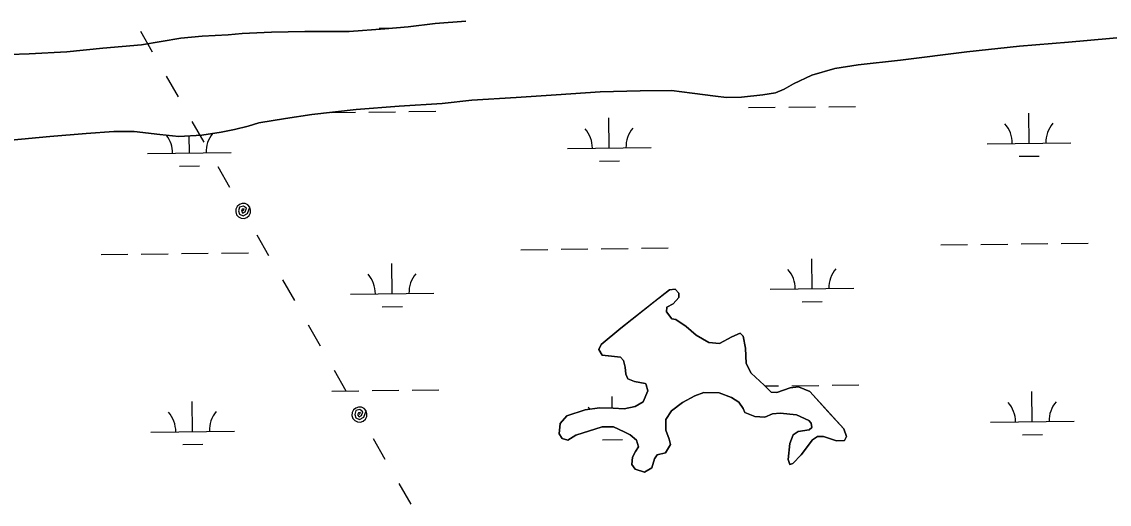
# Model space of a CAD drawing. Extents: x 3684037 to 3722149, y 433263 to 459021.
# Drawn here: x 3695606 to 3696906, y 446611 to 447187 of the extents above; entities that cross this region are included whole.
import ezdxf

# ---------------------------------------------------------------- set-up
doc = ezdxf.new("R2010")
doc.units = 0
for name, color, linetype in [('V-TOPO-SHOR', 7, 'Continuous'), ('V-UTIL-LINE', 7, 'Continuous'), ('V-WETL-SWMP', 7, 'Continuous')]:
    doc.layers.add(name, color=color, linetype=linetype)

msp = doc.modelspace()

# ---------------------------------------------------------------- linework, layer by layer
at = {"layer": 'V-TOPO-SHOR'}
for points in [[(3695568.1, 447147.1), (3695615.3, 447149), (3695660.3, 447151.4), (3695703.4, 447155.5), (3695749.5, 447159.7), (3695796.7, 447167.4), (3695822.3, 447170.1), (3695853.2, 447171.7), (3695870.1, 447173.1), (3695905.1, 447174.8), (3695944.8, 447175.3), (3695998, 447175.5), (3696040.5, 447178.5), (3696068.5, 447181.2), (3696100.6, 447185.2), (3696137.3, 447188)], [(3696933.4, 447169.7), (3696857.6, 447162.8), (3696799.3, 447157.9), (3696736.3, 447151.1), (3696657, 447141.2), (3696606.3, 447135.8), (3696578.4, 447131.3), (3696551, 447123.4), (3696529, 447113.1), (3696518, 447106.5), (3696507.6, 447102.3), (3696492.4, 447099.7), (3696466.8, 447097), (3696448.7, 447096.8), (3696435.8, 447098.3), (3696407.7, 447102), (3696383.2, 447105.2), (3696345.8, 447104.6), (3696297.9, 447103.4), (3696245.4, 447099.7), (3696197.6, 447096.7), (3696144.5, 447093.6), (3696109, 447089.5), (3696057.6, 447086.5), (3696006.3, 447082.2), (3695953.3, 447076.2), (3695921.8, 447071.7), (3695889.8, 447066.5), (3695877, 447062.3), (3695860.7, 447058.5), (3695845, 447055.4), (3695821.7, 447051.5), (3695794.3, 447050), (3695771.5, 447052.6), (3695741, 447056.2), (3695716.5, 447055.9), (3695683.3, 447053.6), (3695640.1, 447050.1), (3695593.5, 447045.9)], [(3696351.6, 446755.3), (3696338.9, 446757.4), (3696330.8, 446760.6), (3696328.4, 446766.2), (3696327.8, 446774.7), (3696325.8, 446782.7), (3696322, 446786.4), (3696311.6, 446787.7), (3696300.3, 446788.9), (3696296.4, 446795.9), (3696299.1, 446801.6), (3696322.4, 446821.2), (3696363.4, 446853.4), (3696380.6, 446866.8), (3696387.6, 446867.9), (3696391.9, 446863.2), (3696392, 446858), (3696385.1, 446850.4), (3696377.6, 446846.1), (3696377.2, 446840.9), (3696383.4, 446832.5), (3696388.2, 446831.6), (3696400.5, 446823.3), (3696412.5, 446812.7), (3696427.6, 446803.9), (3696440.4, 446802.7), (3696455.3, 446810.9), (3696465.1, 446815.3), (3696469, 446811.6), (3696471.5, 446797.5), (3696472.3, 446779.1), (3696478.5, 446767.5), (3696493.8, 446753.1), (3696502.4, 446744.7), (3696509, 446744.4), (3696524.9, 446749.8), (3696534.8, 446751.3), (3696548.5, 446745.4), (3696570.1, 446721.7), (3696589.2, 446700.8), (3696592.2, 446691.9), (3696589.9, 446687.2), (3696580.5, 446686.5), (3696564.9, 446692), (3696557.8, 446691.9), (3696551.7, 446688), (3696538.3, 446669.9), (3696528.1, 446659.4), (3696524.4, 446658.4), (3696522.4, 446664.5), (3696524.5, 446683.4), (3696528.6, 446693.8), (3696534.6, 446697.7), (3696547.8, 446699.7), (3696551, 446702.6), (3696550, 446707.8), (3696547.2, 446711), (3696532.5, 446717.9), (3696513.1, 446719.9), (3696503.7, 446718.9), (3696494.8, 446715), (3696482.6, 446715.7), (3696470.8, 446720.3), (3696468.8, 446725.4), (3696463.5, 446732.9), (3696455, 446738.4), (3696440.3, 446743.8), (3696421.9, 446744.5), (3696411.1, 446740.6), (3696396.2, 446732.4), (3696383.2, 446722.3), (3696376.2, 446712.3), (3696376.4, 446699.6), (3696380.3, 446688.8), (3696381.8, 446682.3), (3696375.9, 446672.3), (3696366, 446669.8), (3696362.8, 446665), (3696359.6, 446654.6), (3696350.8, 446649.3), (3696339.9, 446652.9), (3696335.6, 446658.5), (3696336.4, 446667), (3696340.1, 446674.1), (3696343.8, 446679.4), (3696341.3, 446687.3), (3696333.7, 446693.8), (3696326.5, 446697.5), (3696313.7, 446703.4), (3696300.1, 446703.2), (3696268.7, 446693.3), (3696259.4, 446687.6), (3696252.3, 446689.3), (3696248.9, 446694.9), (3696250.1, 446707.2), (3696258, 446716.7), (3696280, 446723.6), (3696296.9, 446726.2), (3696313.4, 446725.5), (3696326.6, 446724.8), (3696339.8, 446727.8)], [(3696339.8, 446727.8), (3696349.1, 446733.1), (3696355, 446746.4), (3696353, 446753.4), (3696352.6, 446754.8), (3696351.6, 446755.3)]]:
    msp.add_lwpolyline(points, dxfattribs=at)
at = {"layer": 'V-UTIL-LINE'}
for points in [[(3695748.3, 447176), (3695762.5, 447151.2)], [(3695779.1, 447122.1), (3695793.3, 447097.3)], [(3695809.9, 447068.2), (3695824.1, 447043.5)], [(3695840.7, 447014.3), (3695854.9, 446989.6)], [(3695871.1, 446961.2), (3695872.4, 446963.8), (3695870.1, 446963.4), (3695869, 446960.9), (3695870.7, 446958.5), (3695873.7, 446960.1), (3695875.1, 446964.6), (3695871.6, 446967), (3695866.9, 446965.8), (3695865.5, 446961.5), (3695866.8, 446957.2), (3695871.3, 446955.5), (3695876.2, 446958), (3695879, 446965.6), (3695876.6, 446968.3), (3695873.5, 446969.9), (3695870, 446970.1), (3695866.7, 446969), (3695864, 446966.7), (3695862.5, 446963.5), (3695862.2, 446960), (3695863.3, 446956.7), (3695865.6, 446954.1), (3695868.8, 446952.5), (3695872.3, 446952.3), (3695875.6, 446953.4), (3695878.3, 446955.7), (3695879.8, 446958.8), (3695880.1, 446962.3), (3695879, 446965.6)], [(3695887.4, 446932.8), (3695901.5, 446908)], [(3695918.2, 446878.9), (3695932.3, 446854.1)], [(3695949, 446825), (3695963.1, 446800.3)], [(3695979.8, 446771.1), (3695993.9, 446746.4)], [(3696010.2, 446718), (3696011.4, 446720.6), (3696009.1, 446720.2), (3696008, 446717.7), (3696009.7, 446715.3), (3696012.7, 446716.9), (3696014.1, 446721.4), (3696010.6, 446723.9), (3696005.9, 446722.7), (3696004.5, 446718.3), (3696005.8, 446714), (3696010.3, 446712.3), (3696015.3, 446714.8), (3696018, 446722.5), (3696015.7, 446725.1), (3696012.5, 446726.7), (3696009, 446726.9), (3696005.7, 446725.8), (3696003.1, 446723.5), (3696001.5, 446720.4), (3696001.2, 446716.9), (3696002.4, 446713.5), (3696004.7, 446710.9), (3696007.8, 446709.3), (3696011.3, 446709.1), (3696014.6, 446710.2), (3696017.3, 446712.5), (3696018.9, 446715.6), (3696019.1, 446719.1), (3696018, 446722.5)], [(3696026.4, 446689.6), (3696040.6, 446664.8)], [(3696057.2, 446635.7), (3696071.4, 446611)]]:
    msp.add_lwpolyline(points, dxfattribs=at)
at = {"layer": 'V-WETL-SWMP'}
for p, q in [((3696033.6, 447179.5), (3696053.4, 447179.7)), ((3696857.6, 447162.8), (3696933.4, 447169.7)), ((3696736.3, 447151.1), (3696799.3, 447157.9)), ((3696799.3, 447157.9), (3696857.6, 447162.8)), ((3696606.3, 447135.8), (3696657, 447141.2)), ((3696657, 447141.2), (3696736.3, 447151.1)), ((3696551, 447123.4), (3696578.4, 447131.3)), ((3696578.4, 447131.3), (3696606.3, 447135.8)), ((3696518, 447106.5), (3696529, 447113.1)), ((3696529, 447113.1), (3696551, 447123.4)), ((3696197.6, 447096.7), (3696245.4, 447099.7)), ((3696245.4, 447099.7), (3696297.9, 447103.4)), ((3696297.9, 447103.4), (3696345.8, 447104.6)), ((3696345.8, 447104.6), (3696383.2, 447105.2)), ((3696383.2, 447105.2), (3696435.8, 447098.3)), ((3696466.8, 447097), (3696492.4, 447099.7)), ((3696492.4, 447099.7), (3696507.6, 447102.3)), ((3696507.6, 447102.3), (3696518, 447106.5)), ((3696006.3, 447082.2), (3696057.6, 447086.5)), ((3696057.6, 447086.5), (3696109, 447089.5)), ((3696109, 447089.5), (3696144.5, 447093.6)), ((3696144.5, 447093.6), (3696197.6, 447096.7)), ((3696435.8, 447098.3), (3696448.7, 447096.8)), ((3696448.7, 447096.8), (3696466.8, 447097)), ((3695921.8, 447071.7), (3695953.3, 447076.2)), ((3695953.3, 447076.2), (3696006.3, 447082.2)), ((3695976.3, 447078.8), (3696005.3, 447079.2)), ((3696021.3, 447079.3), (3696053.3, 447079.7)), ((3696069.3, 447079.9), (3696101.3, 447080.3)), ((3696475.2, 447084.6), (3696507.2, 447085)), ((3696523.2, 447085.2), (3696555.2, 447085.6)), ((3696571.2, 447085.7), (3696603.2, 447086.1)), ((3696810.6, 447042.1), (3696810.1, 447078.1)), ((3695860.7, 447058.5), (3695877, 447062.3)), ((3695877, 447062.3), (3695889.8, 447066.5)), ((3695889.8, 447066.5), (3695921.8, 447071.7)), ((3696308.7, 447036.3), (3696308.3, 447072.3)), ((3695593.5, 447045.9), (3695640.1, 447050.1)), ((3695640.1, 447050.1), (3695683.3, 447053.6)), ((3695683.3, 447053.6), (3695716.5, 447055.9)), ((3695716.5, 447055.9), (3695741, 447056.2)), ((3695741, 447056.2), (3695771.5, 447052.6)), ((3695771.5, 447052.6), (3695794.3, 447050)), ((3695794.3, 447050), (3695821.7, 447051.5)), ((3695806.8, 447030.4), (3695806.6, 447050.7)), ((3695821.7, 447051.5), (3695845, 447055.4)), ((3695845, 447055.4), (3695860.7, 447058.5)), ((3696258.7, 447035.7), (3696358.7, 447036.8)), ((3696760.6, 447041.5), (3696860.6, 447042.7)), ((3695756.8, 447029.8), (3695856.8, 447031)), ((3696798.7, 447026.5), (3696822.7, 447026.8)), ((3695795, 447014.8), (3695819, 447015.1)), ((3696296.9, 447020.7), (3696320.9, 447021)), ((3696705.1, 446920.8), (3696737.1, 446921.2)), ((3696753.1, 446921.3), (3696785.1, 446921.7)), ((3696801.1, 446921.9), (3696833.1, 446922.3)), ((3696849.1, 446922.5), (3696881.1, 446922.8)), ((3695701.4, 446909.1), (3695733.4, 446909.5)), ((3695749.4, 446909.7), (3695781.4, 446910)), ((3695797.4, 446910.2), (3695829.4, 446910.6)), ((3695845.4, 446910.8), (3695877.4, 446911.2)), ((3696203.2, 446914.9), (3696235.2, 446915.3)), ((3696251.2, 446915.5), (3696283.2, 446915.9)), ((3696299.2, 446916.1), (3696331.2, 446916.4)), ((3696347.2, 446916.6), (3696379.2, 446917)), ((3696049.3, 446862.4), (3696048.8, 446898.4)), ((3696551.1, 446868.2), (3696550.7, 446904.2)), ((3696380.6, 446866.8), (3696322.4, 446821.2)), ((3696387.6, 446867.9), (3696380.6, 446866.8)), ((3696391.9, 446863.2), (3696387.6, 446867.9)), ((3696501.1, 446867.7), (3696601.1, 446868.8)), ((3695999.3, 446861.8), (3696099.2, 446863)), ((3696385.1, 446850.4), (3696392, 446858)), ((3696392, 446858), (3696391.9, 446863.2)), ((3696539.3, 446852.7), (3696563.3, 446853)), ((3696037.4, 446846.8), (3696061.4, 446847.1)), ((3696377.2, 446840.9), (3696377.6, 446846.1)), ((3696383.4, 446832.5), (3696377.2, 446840.9)), ((3696377.6, 446846.1), (3696385.1, 446850.4)), ((3696388.2, 446831.6), (3696383.4, 446832.5)), ((3696400.5, 446823.3), (3696388.2, 446831.6)), ((3696322.4, 446821.2), (3696299.1, 446801.6)), ((3696412.5, 446812.7), (3696400.5, 446823.3)), ((3696465.1, 446815.3), (3696455.3, 446810.9)), ((3696469, 446811.6), (3696465.1, 446815.3)), ((3696299.1, 446801.6), (3696296.4, 446795.9)), ((3696427.6, 446803.9), (3696412.5, 446812.7)), ((3696440.4, 446802.7), (3696427.6, 446803.9)), ((3696455.3, 446810.9), (3696440.4, 446802.7)), ((3696471.5, 446797.5), (3696469, 446811.6)), ((3696296.4, 446795.9), (3696300.3, 446788.9)), ((3696300.3, 446788.9), (3696322, 446786.4)), ((3696472.3, 446779.1), (3696471.5, 446797.5)), ((3696322, 446786.4), (3696325.8, 446782.7)), ((3696325.8, 446782.7), (3696327.8, 446774.7)), ((3696327.8, 446774.7), (3696328.4, 446766.2)), ((3696478.5, 446767.5), (3696472.3, 446779.1)), ((3696328.4, 446766.2), (3696330.8, 446760.6)), ((3696493.8, 446753.1), (3696478.5, 446767.5)), ((3696330.8, 446760.6), (3696338.9, 446757.4)), ((3696338.9, 446757.4), (3696351.6, 446755.3)), ((3696351.6, 446755.3), (3696352.6, 446754.8)), ((3696352.6, 446754.8), (3696353, 446753.4)), ((3696353, 446753.4), (3696355, 446746.4)), ((3696502.4, 446744.7), (3696493.8, 446753.1)), ((3696494.8, 446752.2), (3696511.1, 446752.3)), ((3696524.9, 446749.8), (3696509, 446744.4)), ((3696534.8, 446751.3), (3696524.9, 446749.8)), ((3696527.1, 446752.5), (3696559.1, 446752.9)), ((3696548.5, 446745.4), (3696534.8, 446751.3)), ((3696575.1, 446753.1), (3696607.1, 446753.5)), ((3695977.2, 446746.1), (3696009.2, 446746.5)), ((3696025.2, 446746.7), (3696057.2, 446747.1)), ((3696073.2, 446747.2), (3696105.2, 446747.6)), ((3696312.3, 446725.6), (3696312.1, 446739.6)), ((3696355, 446746.4), (3696349.1, 446733.1)), ((3696396.2, 446732.4), (3696411.1, 446740.6)), ((3696411.1, 446740.6), (3696421.9, 446744.5)), ((3696421.9, 446744.5), (3696440.3, 446743.8)), ((3696440.3, 446743.8), (3696455, 446738.4)), ((3696455, 446738.4), (3696463.5, 446732.9)), ((3696509, 446744.4), (3696502.4, 446744.7)), ((3696589.2, 446700.8), (3696548.5, 446745.4)), ((3696814.4, 446709.4), (3696814, 446745.4)), ((3695810.7, 446697.8), (3695810.3, 446733.8)), ((3696280, 446723.6), (3696258, 446716.7)), ((3696296.9, 446726.2), (3696280, 446723.6)), ((3696313.4, 446725.5), (3696296.9, 446726.2)), ((3696326.6, 446724.8), (3696313.4, 446725.5)), ((3696339.8, 446727.8), (3696326.6, 446724.8)), ((3696349.1, 446733.1), (3696339.8, 446727.8)), ((3696383.2, 446722.3), (3696396.2, 446732.4)), ((3696463.5, 446732.9), (3696468.8, 446725.4)), ((3696468.8, 446725.4), (3696470.8, 446720.3)), ((3696258, 446716.7), (3696250.1, 446707.2)), ((3696376.2, 446712.3), (3696383.2, 446722.3)), ((3696376.4, 446699.6), (3696376.2, 446712.3)), ((3696470.8, 446720.3), (3696482.6, 446715.7)), ((3696482.6, 446715.7), (3696494.8, 446715)), ((3696494.8, 446715), (3696503.7, 446718.9)), ((3696503.7, 446718.9), (3696513.1, 446719.9)), ((3696513.1, 446719.9), (3696532.5, 446717.9)), ((3696532.5, 446717.9), (3696547.2, 446711)), ((3696547.2, 446711), (3696550, 446707.8)), ((3696764.4, 446708.9), (3696864.4, 446710)), ((3695760.7, 446697.2), (3695860.7, 446698.3)), ((3696250.1, 446707.2), (3696248.9, 446694.9)), ((3696268.7, 446693.3), (3696300.1, 446703.2)), ((3696300.1, 446703.2), (3696313.7, 446703.4)), ((3696313.7, 446703.4), (3696326.5, 446697.5)), ((3696326.5, 446697.5), (3696333.7, 446693.8)), ((3696380.3, 446688.8), (3696376.4, 446699.6)), ((3696534.6, 446697.7), (3696528.6, 446693.8)), ((3696547.8, 446699.7), (3696534.6, 446697.7)), ((3696551, 446702.6), (3696547.8, 446699.7)), ((3696550, 446707.8), (3696551, 446702.6)), ((3696592.2, 446691.9), (3696589.2, 446700.8)), ((3696248.9, 446694.9), (3696252.3, 446689.3)), ((3696252.3, 446689.3), (3696259.4, 446687.6)), ((3696259.4, 446687.6), (3696268.7, 446693.3)), ((3696300.7, 446688), (3696324.7, 446688.3)), ((3696333.7, 446693.8), (3696341.3, 446687.3)), ((3696341.3, 446687.3), (3696343.8, 446679.4)), ((3696381.8, 446682.3), (3696380.3, 446688.8)), ((3696524.5, 446683.4), (3696522.4, 446664.5)), ((3696528.6, 446693.8), (3696524.5, 446683.4)), ((3696538.3, 446669.9), (3696551.7, 446688)), ((3696551.7, 446688), (3696557.8, 446691.9)), ((3696557.8, 446691.9), (3696564.9, 446692)), ((3696564.9, 446692), (3696580.5, 446686.5)), ((3696580.5, 446686.5), (3696589.9, 446687.2)), ((3696589.9, 446687.2), (3696592.2, 446691.9)), ((3696802.6, 446693.9), (3696826.6, 446694.2)), ((3695798.9, 446682.2), (3695822.9, 446682.5)), ((3696340.1, 446674.1), (3696336.4, 446667)), ((3696343.8, 446679.4), (3696340.1, 446674.1)), ((3696366, 446669.8), (3696375.9, 446672.3)), ((3696375.9, 446672.3), (3696381.8, 446682.3)), ((3696336.4, 446667), (3696335.6, 446658.5)), ((3696335.6, 446658.5), (3696339.9, 446652.9)), ((3696359.6, 446654.6), (3696362.8, 446665)), ((3696362.8, 446665), (3696366, 446669.8)), ((3696522.4, 446664.5), (3696524.4, 446658.4)), ((3696524.4, 446658.4), (3696528.1, 446659.4)), ((3696528.1, 446659.4), (3696538.3, 446669.9)), ((3696339.9, 446652.9), (3696350.8, 446649.3)), ((3696350.8, 446649.3), (3696359.6, 446654.6))]:
    msp.add_line(p, q, dxfattribs=at)
msp.add_lwpolyline([(3696137.3, 447188), (3696100.6, 447185.2), (3696068.5, 447181.2), (3696040.5, 447178.5), (3695998, 447175.5), (3695944.8, 447175.3), (3695905.1, 447174.8), (3695870.1, 447173.1), (3695853.2, 447171.7), (3695822.3, 447170.1), (3695796.7, 447167.4), (3695749.5, 447159.7), (3695703.4, 447155.5), (3695660.3, 447151.4), (3695615.3, 447149), (3695568.1, 447147.1)], dxfattribs=at)
for centre, start, end in [((3696755.3, 447041.9), 359.8949, 41.4385), ((3696865.8, 447043.2), 139.8949, 181.4385), ((3695751.6, 447030.2), 359.8949, 37.369), ((3695862, 447031.5), 141.101, 181.4385), ((3696253.4, 447036.1), 359.8949, 41.4385), ((3696363.9, 447037.4), 139.8949, 181.4385), ((3696495.9, 446868.1), 359.8949, 41.4385), ((3696606.4, 446869.4), 139.8949, 181.4385), ((3695994, 446862.2), 359.8949, 41.4385), ((3696104.5, 446863.5), 139.8949, 181.4385), ((3696257.3, 446703.4), 36.697, 41.4385), ((3696759.2, 446709.3), 359.8949, 41.4385), ((3696869.7, 446710.6), 139.8949, 181.4385), ((3695755.4, 446697.6), 359.8949, 41.4385), ((3695865.9, 446698.9), 139.8949, 181.4385)]:
    msp.add_arc(centre, 35.2, start, end, dxfattribs=at)

doc.saveas('drawing.dxf')
